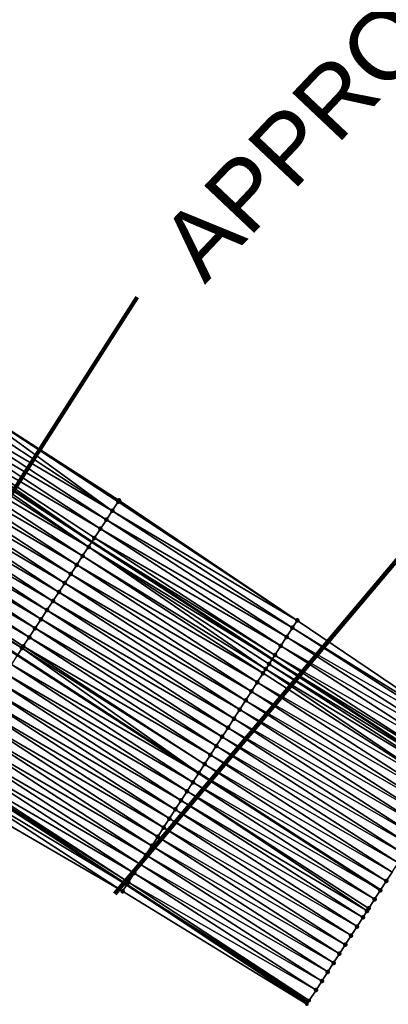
# Model space of a CAD drawing. Header units: feet. Extents: x 2017424 to 2024169, y 808042 to 818730.
# Tile 284 of 329: x 2022296 to 2022330, y 814547 to 814638. Entities that reach past the tile are written whole.
import ezdxf
from ezdxf.enums import TextEntityAlignment as Align

# ---------------------------------------------------------------- set-up
doc = ezdxf.new("R2010")
doc.units = ezdxf.units.FT
doc.header["$MEASUREMENT"] = 0
for name, color, linetype, lineweight in [('EP_Travel Lane', 172, 'Continuous', 53), ('NB-Road Shots', 141, 'Continuous', 100), ('NB-Road X-Section', 40, 'Continuous', 13), ('Notes', 3, 'Continuous', 100), ('STRIPING', 60, 'Continuous', 53)]:
    doc.layers.add(name, color=color, linetype=linetype, lineweight=lineweight)
doc.layers.add('I-77-MM15-17_NB-Surface-BORDER', color=7, linetype='Continuous')
doc.layers.add('I-77-MM15-17_NB-Surface-TIN', color=7, linetype='Continuous')
doc.styles.add('Style-Arial', font='arial.ttf')

msp = doc.modelspace()

# ---------------------------------------------------------------- linework, layer by layer
at = {"layer": 'EP_Travel Lane'}
for points in [[(2021950.970670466, 814819.0318520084, 256.9334546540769), (2021967.732492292, 814808.1415448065, 257.5989318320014), (2021984.49761248, 814797.2278446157, 258.2768970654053), (2022001.242438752, 814786.3128627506, 258.9653765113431), (2022017.98713762, 814775.3979639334, 259.6582331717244), (2022034.73115065, 814764.4835121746, 260.374647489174), (2022051.475021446, 814753.5691531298, 261.0959491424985), (2022068.218888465, 814742.6547965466, 261.8173790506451), (2022084.962960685, 814731.7403062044, 262.5317610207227), (2022101.706705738, 814720.8260291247, 263.257380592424), (2022118.450970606, 814709.9114132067, 263.9651455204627), (2022135.195427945, 814698.9966718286, 264.6662974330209), (2022151.961600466, 814688.0564899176, 265.4188347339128), (2022168.693784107, 814677.128610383, 266.2087784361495), (2022185.426256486, 814666.2005422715, 266.9890579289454), (2022202.158210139, 814655.2728129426, 267.786702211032), (2022218.89143638, 814644.3442524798, 268.5417458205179), (2022235.625468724, 814633.4151655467, 269.2698030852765), (2022252.36064787, 814622.4853296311, 269.9594734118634), (2022269.095142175, 814611.5559409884, 270.6720673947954), (2022285.82938041, 814600.6267195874, 271.3932336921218), (2022302.562836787, 814589.6980088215, 272.1405745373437), (2022319.226621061, 814578.8345948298, 273.0149157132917), (2022335.973671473, 814567.9339997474, 273.8663470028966)], [(2021937.431189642, 814798.2192257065, 257.3584516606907), (2021954.191731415, 814787.329750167, 258.0685761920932), (2021970.924006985, 814776.4377776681, 258.7426778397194), (2021987.669697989, 814765.5221647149, 259.4003934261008), (2022004.414651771, 814754.6070323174, 260.0834322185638), (2022021.160327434, 814743.6914293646, 260.7416758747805), (2022037.905813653, 814732.7759498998, 261.4064249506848), (2022054.651611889, 814721.860267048, 262.0604581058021), (2022071.396989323, 814710.9448584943, 262.7289448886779), (2022088.143628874, 814700.0286272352, 263.3540781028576), (2022104.889447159, 814689.1129313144, 264.0074203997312), (2022121.634206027, 814678.1979259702, 264.6971567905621), (2022138.33184349, 814667.3023099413, 265.3966227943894), (2022155.066391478, 814656.3728587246, 266.1069986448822), (2022171.800732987, 814645.4435423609, 266.8242843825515), (2022188.53388766, 814634.5150011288, 267.5812997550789), (2022205.268720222, 814623.5853640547, 268.2821472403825), (2022222.004956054, 814612.654810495, 268.9360218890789), (2022238.742355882, 814601.7234967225, 269.5509273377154), (2022255.47831183, 814590.7931259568, 270.2141696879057), (2022272.211714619, 814579.8644226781, 270.9628800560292), (2022288.943159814, 814568.9369979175, 271.7771197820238), (2022305.784364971, 814557.9578870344, 272.5227920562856), (2022322.53496565, 814547.0549810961, 273.2661065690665)]]:
    msp.add_polyline3d(points, dxfattribs=at)
at = {"layer": 'I-77-MM15-17_NB-Surface-BORDER', "color": 3, "linetype": 'Continuous', "lineweight": -3}
for points in [[(2022237.623702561, 814636.4566592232, 269.2539980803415), (2022254.723397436, 814626.0837380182, 269.9729211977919), (2022271.550867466, 814615.2969280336, 270.7011064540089), (2022288.274791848, 814604.3542853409, 271.4573932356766), (2022305.072292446, 814593.52550189, 272.2418651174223), (2022321.534481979, 814582.4204880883, 273.1220040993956), (2022338.076286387, 814571.2010054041, 273.9641638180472)], [(2022330.311577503, 814559.1367512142, 273.6086425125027), (2022329.770295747, 814558.2959094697, 273.5861204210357), (2022329.235377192, 814557.4646543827, 273.5597390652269), (2022329.229151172, 814557.454979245, 273.5594320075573), (2022328.687940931, 814556.614091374, 273.5347379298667), (2022328.146755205, 814555.7731876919, 273.5092993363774), (2022327.995610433, 814555.5383485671, 273.5023637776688), (2022327.60548827, 814554.932336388, 273.4863271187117), (2022327.064176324, 814554.0915141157, 273.4647219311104), (2022326.522965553, 814553.2506265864, 273.4400439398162), (2022325.981757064, 814552.4097375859, 273.4152966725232), (2022325.440485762, 814551.5688890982, 273.3924570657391), (2022324.899107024, 814550.7281099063, 273.3728804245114), (2022324.357851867, 814549.8872510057, 273.3495504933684), (2022323.816688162, 814549.0463331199, 273.3234430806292), (2022323.275395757, 814548.2054982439, 273.3012444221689), (2022322.650881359, 814547.2352321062, 273.2734807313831), (2022322.53496565, 814547.0549810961, 273.2661065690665), (2022322.432300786, 814546.8953353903, 273.2595753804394), (2022305.39744151, 814557.3566199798, 272.5037921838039), (2022287.990766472, 814567.485467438, 271.7554009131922)]]:
    msp.add_polyline3d(points, dxfattribs=at)
at = {"layer": 'I-77-MM15-17_NB-Surface-TIN', "color": 128, "linetype": 'Continuous', "lineweight": -3}
for points in [[(2022304.445570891, 814592.570117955, 272.2244088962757), (2022288.274791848, 814604.3542853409, 271.4573932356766), (2022287.740974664, 814603.5411813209, 271.4526037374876)], [(2022304.445570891, 814592.570117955, 272.2244088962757), (2022304.994101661, 814593.4062484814, 272.2387921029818), (2022288.274791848, 814604.3542853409, 271.4573932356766)], [(2022304.994101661, 814593.4062484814, 272.2387921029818), (2022305.072292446, 814593.52550189, 272.2418651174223), (2022288.274791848, 814604.3542853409, 271.4573932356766)], [(2022304.445570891, 814592.570117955, 272.2244088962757), (2022287.740974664, 814603.5411813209, 271.4526037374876), (2022287.1924623, 814602.7050387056, 271.4376034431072)], [(2022303.897299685, 814591.7338169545, 272.20132201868), (2022287.1924623, 814602.7050387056, 271.4376034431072), (2022286.643896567, 814601.8689311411, 271.4243927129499)], [(2022303.897299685, 814591.7338169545, 272.20132201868), (2022304.445570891, 814592.570117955, 272.2244088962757), (2022287.1924623, 814602.7050387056, 271.4376034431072)], [(2022303.348996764, 814590.8975367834, 272.1792985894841), (2022286.643896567, 814601.8689311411, 271.4243927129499), (2022286.095528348, 814601.0326938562, 271.4045589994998)], [(2022303.348996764, 814590.8975367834, 272.1792985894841), (2022303.897299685, 814591.7338169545, 272.20132201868), (2022286.643896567, 814601.8689311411, 271.4243927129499)], [(2022302.25264739, 814589.2248080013, 272.1266519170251), (2022285.82938041, 814600.6267195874, 271.3932336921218), (2022285.547264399, 814600.1963880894, 271.3812289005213)], [(2022286.095528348, 814601.0326938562, 271.4045589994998), (2022285.82938041, 814600.6267195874, 271.3932336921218), (2022302.562836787, 814589.6980088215, 272.1405745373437)], [(2022302.25264739, 814589.2248080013, 272.1266519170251), (2022302.562836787, 814589.6980088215, 272.1405745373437), (2022285.82938041, 814600.6267195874, 271.3932336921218)], [(2022302.800873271, 814590.0611387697, 272.1512586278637), (2022286.095528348, 814601.0326938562, 271.4045589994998), (2022302.562836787, 814589.6980088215, 272.1405745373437)], [(2022302.800873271, 814590.0611387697, 272.1512586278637), (2022303.348996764, 814590.8975367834, 272.1792985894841), (2022286.095528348, 814601.0326938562, 271.4045589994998)], [(2022302.25264739, 814589.2248080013, 272.1266519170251), (2022285.547264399, 814600.1963880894, 271.3812289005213), (2022284.999131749, 814599.3599960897, 271.3534960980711)], [(2022301.704273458, 814588.3885744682, 272.1070096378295), (2022284.999131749, 814599.3599960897, 271.3534960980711), (2022284.450442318, 814598.5239697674, 271.3444332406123)], [(2022301.704273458, 814588.3885744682, 272.1070096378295), (2022302.25264739, 814589.2248080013, 272.1266519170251), (2022284.999131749, 814599.3599960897, 271.3534960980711)], [(2022300.607396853, 814586.716191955, 272.0720419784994), (2022283.901692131, 814597.6879833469, 271.3374076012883), (2022283.353038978, 814596.8519331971, 271.3271282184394)], [(2022301.155849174, 814587.5523740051, 272.0890557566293), (2022284.450442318, 814598.5239697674, 271.3444332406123), (2022283.901692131, 814597.6879833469, 271.3374076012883)], [(2022300.607396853, 814586.716191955, 272.0720419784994), (2022301.155849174, 814587.5523740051, 272.0890557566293), (2022283.901692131, 814597.6879833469, 271.3374076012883)], [(2022301.155849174, 814587.5523740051, 272.0890557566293), (2022301.704273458, 814588.3885744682, 272.1070096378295), (2022284.450442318, 814598.5239697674, 271.3444332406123)], [(2022300.058849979, 814585.8800720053, 272.058198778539), (2022283.353038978, 814596.8519331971, 271.3271282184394), (2022282.804381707, 814596.0158857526, 271.3169869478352)], [(2022300.058849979, 814585.8800720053, 272.058198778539), (2022300.607396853, 814586.716191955, 272.0720419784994), (2022283.353038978, 814596.8519331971, 271.3271282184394)], [(2022299.510348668, 814585.043922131, 272.04282775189), (2022282.804381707, 814596.0158857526, 271.3169869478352), (2022282.255828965, 814595.1797696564, 271.3033406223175)], [(2022299.510348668, 814585.043922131, 272.04282775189), (2022300.058849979, 814585.8800720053, 272.058198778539), (2022282.804381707, 814596.0158857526, 271.3169869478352)], [(2022298.961849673, 814584.2077707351, 272.0273790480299), (2022282.255828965, 814595.1797696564, 271.3033406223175), (2022281.707401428, 814594.343571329, 271.2854959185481)], [(2022298.961849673, 814584.2077707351, 272.0273790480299), (2022299.510348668, 814585.043922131, 272.04282775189), (2022282.255828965, 814595.1797696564, 271.3033406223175)], [(2022298.413546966, 814583.3714904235, 272.0053484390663), (2022281.707401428, 814594.343571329, 271.2854959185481), (2022281.15893002, 814593.5074018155, 271.2691223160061)], [(2022298.413546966, 814583.3714904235, 272.0053484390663), (2022298.961849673, 814584.2077707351, 272.0273790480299), (2022281.707401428, 814594.343571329, 271.2854959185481)], [(2022297.865126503, 814582.5352874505, 271.9872664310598), (2022281.15893002, 814593.5074018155, 271.2691223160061), (2022280.610254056, 814592.6713666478, 271.2596078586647)], [(2022297.865126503, 814582.5352874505, 271.9872664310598), (2022298.413546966, 814583.3714904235, 272.0053484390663), (2022281.15893002, 814593.5074018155, 271.2691223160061)], [(2022321.534481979, 814582.4204880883, 273.1220040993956), (2022304.994101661, 814593.4062484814, 272.2387921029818), (2022304.445570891, 814592.570117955, 272.2244088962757)], [(2022321.534481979, 814582.4204880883, 273.1220040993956), (2022305.072292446, 814593.52550189, 272.2418651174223), (2022304.994101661, 814593.4062484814, 272.2387921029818)], [(2022297.316572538, 814581.6991721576, 271.9736609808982), (2022280.610254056, 814592.6713666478, 271.2596078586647), (2022280.061532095, 814591.8353616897, 271.2516357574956)], [(2022297.316572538, 814581.6991721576, 271.9736609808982), (2022297.865126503, 814582.5352874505, 271.9872664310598), (2022280.610254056, 814592.6713666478, 271.2596078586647)], [(2022321.096260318, 814581.7399677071, 273.1068831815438), (2022304.445570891, 814592.570117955, 272.2244088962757), (2022303.897299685, 814591.7338169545, 272.20132201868)], [(2022321.096260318, 814581.7399677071, 273.1068831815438), (2022321.534481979, 814582.4204880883, 273.1220040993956), (2022304.445570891, 814592.570117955, 272.2244088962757)], [(2022296.768032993, 814580.8630473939, 271.9595720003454), (2022280.061532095, 814591.8353616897, 271.2516357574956), (2022279.513011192, 814590.9992246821, 271.2369217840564)], [(2022296.768032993, 814580.8630473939, 271.9595720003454), (2022297.316572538, 814581.6991721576, 271.9736609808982), (2022280.061532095, 814591.8353616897, 271.2516357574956)], [(2022320.555236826, 814580.898959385, 273.0765174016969), (2022303.897299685, 814591.7338169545, 272.20132201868), (2022303.348996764, 814590.8975367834, 272.1792985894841)], [(2022320.555236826, 814580.898959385, 273.0765174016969), (2022321.096260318, 814581.7399677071, 273.1068831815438), (2022303.897299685, 814591.7338169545, 272.20132201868)], [(2022296.107894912, 814579.856417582, 271.9364890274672), (2022279.513011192, 814590.9992246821, 271.2369217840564), (2022278.970785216, 814590.172640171, 271.2217125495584)], [(2022296.107894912, 814579.856417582, 271.9364890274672), (2022296.219652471, 814580.0268181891, 271.9401507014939), (2022279.513011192, 814590.9992246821, 271.2369217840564)], [(2022296.219652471, 814580.0268181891, 271.9401507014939), (2022296.768032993, 814580.8630473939, 271.9595720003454), (2022279.513011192, 814590.9992246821, 271.2369217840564)], [(2022320.01393766, 814580.0581288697, 273.0545241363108), (2022303.348996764, 814590.8975367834, 272.1792985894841), (2022302.800873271, 814590.0611387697, 272.1512586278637)], [(2022320.01393766, 814580.0581288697, 273.0545241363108), (2022320.555236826, 814580.898959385, 273.0765174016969), (2022303.348996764, 814590.8975367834, 272.1792985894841)], [(2022296.107894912, 814579.856417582, 271.9364890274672), (2022278.970785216, 814590.172640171, 271.2217125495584), (2022295.677437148, 814579.2002240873, 271.9245442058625)], [(2022302.25264739, 814589.2248080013, 272.1266519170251), (2022319.226621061, 814578.8345948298, 273.0149157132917), (2022302.562836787, 814589.6980088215, 272.1405745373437)], [(2022319.472841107, 814579.2171676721, 273.0263773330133), (2022302.800873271, 814590.0611387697, 272.1512586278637), (2022302.562836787, 814589.6980088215, 272.1405745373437)], [(2022319.472841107, 814579.2171676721, 273.0263773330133), (2022302.562836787, 814589.6980088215, 272.1405745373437), (2022319.226621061, 814578.8345948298, 273.0149157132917)], [(2022319.472841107, 814579.2171676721, 273.0263773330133), (2022320.01393766, 814580.0581288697, 273.0545241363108), (2022302.800873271, 814590.0611387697, 272.1512586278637)], [(2022318.636566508, 814577.9177590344, 272.9871954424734), (2022302.25264739, 814589.2248080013, 272.1266519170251), (2022301.704273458, 814588.3885744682, 272.1070096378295)], [(2022318.931647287, 814578.3762692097, 273.0011845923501), (2022319.226621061, 814578.8345948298, 273.0149157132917), (2022302.25264739, 814589.2248080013, 272.1266519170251)], [(2022318.636566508, 814577.9177590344, 272.9871954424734), (2022318.931647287, 814578.3762692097, 273.0011845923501), (2022302.25264739, 814589.2248080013, 272.1266519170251)], [(2022318.390349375, 814577.5354378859, 272.9791532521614), (2022301.704273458, 814588.3885744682, 272.1070096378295), (2022301.155849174, 814587.5523740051, 272.0890557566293)], [(2022318.390349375, 814577.5354378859, 272.9791532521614), (2022318.636566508, 814577.9177590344, 272.9871954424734), (2022301.704273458, 814588.3885744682, 272.1070096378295)], [(2022317.30738425, 814575.8540134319, 272.9463065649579), (2022300.607396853, 814586.716191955, 272.0720419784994), (2022300.058849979, 814585.8800720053, 272.058198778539)], [(2022317.848988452, 814576.6946472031, 272.9590356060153), (2022301.155849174, 814587.5523740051, 272.0890557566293), (2022300.607396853, 814586.716191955, 272.0720419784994)], [(2022317.30738425, 814575.8540134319, 272.9463065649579), (2022317.848988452, 814576.6946472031, 272.9590356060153), (2022300.607396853, 814586.716191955, 272.0720419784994)], [(2022317.848988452, 814576.6946472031, 272.9590356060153), (2022318.390349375, 814577.5354378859, 272.9791532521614), (2022301.155849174, 814587.5523740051, 272.0890557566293)], [(2022316.765964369, 814575.0132607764, 272.9279795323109), (2022300.058849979, 814585.8800720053, 272.058198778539), (2022299.510348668, 814585.043922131, 272.04282775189)], [(2022316.765964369, 814575.0132607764, 272.9279795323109), (2022317.30738425, 814575.8540134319, 272.9463065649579), (2022300.058849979, 814585.8800720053, 272.058198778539)], [(2022316.224531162, 814574.172516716, 272.9100572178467), (2022299.510348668, 814585.043922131, 272.04282775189), (2022298.961849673, 814584.2077707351, 272.0273790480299)], [(2022316.224531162, 814574.172516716, 272.9100572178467), (2022316.765964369, 814575.0132607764, 272.9279795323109), (2022299.510348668, 814585.043922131, 272.04282775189)], [(2022315.683214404, 814573.3316975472, 272.88859822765), (2022298.961849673, 814584.2077707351, 272.0273790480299), (2022298.413546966, 814583.3714904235, 272.0053484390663)], [(2022315.683214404, 814573.3316975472, 272.88859822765), (2022316.224531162, 814574.172516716, 272.9100572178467), (2022298.961849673, 814584.2077707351, 272.0273790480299)], [(2022315.142124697, 814572.4907319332, 272.8602434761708), (2022298.413546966, 814583.3714904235, 272.0053484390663), (2022297.865126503, 814582.5352874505, 271.9872664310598)], [(2022315.142124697, 814572.4907319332, 272.8602434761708), (2022315.683214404, 814573.3316975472, 272.88859822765), (2022298.413546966, 814583.3714904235, 272.0053484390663)], [(2022314.600985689, 814571.6497981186, 272.8333860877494), (2022297.865126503, 814582.5352874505, 271.9872664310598), (2022297.316572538, 814581.6991721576, 271.9736609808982)], [(2022314.600985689, 814571.6497981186, 272.8333860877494), (2022315.142124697, 814572.4907319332, 272.8602434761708), (2022297.865126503, 814582.5352874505, 271.9872664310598)], [(2022338.076286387, 814571.2010054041, 273.9641638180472), (2022321.534481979, 814582.4204880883, 273.1220040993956), (2022321.096260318, 814581.7399677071, 273.1068831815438)], [(2022314.059534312, 814570.8090657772, 272.8160155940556), (2022297.316572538, 814581.6991721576, 271.9736609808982), (2022296.768032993, 814580.8630473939, 271.9595720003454)], [(2022314.059534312, 814570.8090657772, 272.8160155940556), (2022314.600985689, 814571.6497981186, 272.8333860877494), (2022297.316572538, 814581.6991721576, 271.9736609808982)], [(2022337.888532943, 814570.9091736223, 273.9539930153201), (2022321.096260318, 814581.7399677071, 273.1068831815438), (2022320.555236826, 814580.898959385, 273.0765174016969)], [(2022337.888532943, 814570.9091736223, 273.9539930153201), (2022338.076286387, 814571.2010054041, 273.9641638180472), (2022321.096260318, 814581.7399677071, 273.1068831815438)], [(2022313.51811809, 814569.9683107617, 272.7975774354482), (2022296.768032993, 814580.8630473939, 271.9595720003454), (2022296.219652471, 814580.0268181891, 271.9401507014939)], [(2022313.51811809, 814569.9683107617, 272.7975774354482), (2022314.059534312, 814570.8090657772, 272.8160155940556), (2022296.768032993, 814580.8630473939, 271.9595720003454)], [(2022337.347504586, 814570.0681684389, 273.9237749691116), (2022320.555236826, 814580.898959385, 273.0765174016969), (2022320.01393766, 814580.0581288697, 273.0545241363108)], [(2022337.347504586, 814570.0681684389, 273.9237749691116), (2022337.888532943, 814570.9091736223, 273.9539930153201), (2022320.555236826, 814580.898959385, 273.0765174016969)], [(2022296.107894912, 814579.856417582, 271.9364890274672), (2022295.677437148, 814579.2002240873, 271.9245442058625), (2022312.44166627, 814568.2963744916, 272.7562897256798)], [(2022312.976579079, 814569.1276349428, 272.7828684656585), (2022296.219652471, 814580.0268181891, 271.9401507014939), (2022296.107894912, 814579.856417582, 271.9364890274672)], [(2022312.976579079, 814569.1276349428, 272.7828684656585), (2022296.107894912, 814579.856417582, 271.9364890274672), (2022312.44166627, 814568.2963744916, 272.7562897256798)], [(2022312.976579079, 814569.1276349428, 272.7828684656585), (2022313.51811809, 814569.9683107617, 272.7975774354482), (2022296.219652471, 814580.0268181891, 271.9401507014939)], [(2022336.806247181, 814569.2273109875, 273.9005132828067), (2022320.01393766, 814580.0581288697, 273.0545241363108), (2022319.472841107, 814579.2171676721, 273.0263773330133)], [(2022336.806247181, 814569.2273109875, 273.9005132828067), (2022337.347504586, 814570.0681684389, 273.9237749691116), (2022320.01393766, 814580.0581288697, 273.0545241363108)], [(2022312.43544108, 814568.286700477, 272.7559804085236), (2022295.671163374, 814579.1906602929, 271.9243701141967), (2022295.122492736, 814578.3546216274, 271.9146769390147)], [(2022295.671163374, 814579.1906602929, 271.9243701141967), (2022312.44166627, 814568.2963744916, 272.7562897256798), (2022295.677437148, 814579.2002240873, 271.9245442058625)], [(2022312.43544108, 814568.286700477, 272.7559804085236), (2022312.44166627, 814568.2963744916, 272.7562897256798), (2022295.671163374, 814579.1906602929, 271.9243701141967)], [(2022318.931647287, 814578.3762692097, 273.0011845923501), (2022335.973671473, 814567.9339997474, 273.8663470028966), (2022319.226621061, 814578.8345948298, 273.0149157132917)], [(2022336.264915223, 814568.3865016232, 273.8795158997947), (2022319.472841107, 814579.2171676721, 273.0263773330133), (2022319.226621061, 814578.8345948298, 273.0149157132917)], [(2022336.264915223, 814568.3865016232, 273.8795158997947), (2022319.226621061, 814578.8345948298, 273.0149157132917), (2022335.973671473, 814567.9339997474, 273.8663470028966)], [(2022336.264915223, 814568.3865016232, 273.8795158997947), (2022336.806247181, 814569.2273109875, 273.9005132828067), (2022319.472841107, 814579.2171676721, 273.0263773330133)], [(2022311.893908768, 814567.446020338, 272.7410680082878), (2022295.122492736, 814578.3546216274, 271.9146769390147), (2022294.573739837, 814577.5186369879, 271.9077421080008)], [(2022311.893908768, 814567.446020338, 272.7410680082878), (2022312.43544108, 814568.286700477, 272.7559804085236), (2022295.122492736, 814578.3546216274, 271.9146769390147)], [(2022335.1824912, 814566.7047281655, 273.8302353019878), (2022318.636566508, 814577.9177590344, 272.9871954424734), (2022318.390349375, 814577.5354378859, 272.9791532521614)], [(2022335.723697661, 814567.5456184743, 273.8550441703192), (2022318.931647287, 814578.3762692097, 273.0011845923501), (2022318.636566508, 814577.9177590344, 272.9871954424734)], [(2022335.1824912, 814566.7047281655, 273.8302353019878), (2022335.723697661, 814567.5456184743, 273.8550441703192), (2022318.636566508, 814577.9177590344, 272.9871954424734)], [(2022335.723697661, 814567.5456184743, 273.8550441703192), (2022335.973671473, 814567.9339997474, 273.8663470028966), (2022318.931647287, 814578.3762692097, 273.0011845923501)], [(2022310.811019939, 814565.7645466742, 272.7059041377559), (2022294.025112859, 814576.6825696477, 271.8965849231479), (2022293.476423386, 814575.8465433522, 271.8875233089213)], [(2022311.352465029, 814566.60528307, 272.7234655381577), (2022294.573739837, 814577.5186369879, 271.9077421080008), (2022294.025112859, 814576.6825696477, 271.8965849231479)], [(2022310.811019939, 814565.7645466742, 272.7059041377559), (2022311.352465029, 814566.60528307, 272.7234655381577), (2022294.025112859, 814576.6825696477, 271.8965849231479)], [(2022311.352465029, 814566.60528307, 272.7234655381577), (2022311.893908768, 814567.446020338, 272.7410680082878), (2022294.573739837, 814577.5186369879, 271.9077421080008)], [(2022334.641329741, 814565.863808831, 273.8040596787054), (2022317.848988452, 814576.6946472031, 272.9590356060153), (2022317.30738425, 814575.8540134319, 272.9463065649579)], [(2022335.1824912, 814566.7047281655, 273.8302353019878), (2022318.390349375, 814577.5354378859, 272.9791532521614), (2022317.848988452, 814576.6946472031, 272.9590356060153)], [(2022334.641329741, 814565.863808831, 273.8040596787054), (2022335.1824912, 814566.7047281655, 273.8302353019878), (2022317.848988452, 814576.6946472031, 272.9590356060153)], [(2022310.269573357, 814564.9238112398, 272.6883880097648), (2022293.476423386, 814575.8465433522, 271.8875233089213), (2022292.92771094, 814575.0105321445, 271.8792320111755)], [(2022310.269573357, 814564.9238112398, 272.6883880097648), (2022310.811019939, 814565.7645466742, 272.7059041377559), (2022293.476423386, 814575.8465433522, 271.8875233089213)], [(2022334.100125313, 814565.0229172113, 273.7791890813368), (2022317.30738425, 814575.8540134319, 272.9463065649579), (2022316.765964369, 814575.0132607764, 272.9279795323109)], [(2022334.100125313, 814565.0229172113, 273.7791890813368), (2022334.641329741, 814565.863808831, 273.8040596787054), (2022317.30738425, 814575.8540134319, 272.9463065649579)], [(2022309.728146, 814564.0830634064, 272.6702880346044), (2022292.92771094, 814575.0105321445, 271.8792320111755), (2022292.379114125, 814574.1744449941, 271.8670634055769)], [(2022309.728146, 814564.0830634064, 272.6702880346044), (2022310.269573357, 814564.9238112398, 272.6883880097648), (2022292.92771094, 814575.0105321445, 271.8792320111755)], [(2022333.558857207, 814564.1820666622, 273.7562523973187), (2022316.765964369, 814575.0132607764, 272.9279795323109), (2022316.224531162, 814574.172516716, 272.9100572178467)], [(2022333.558857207, 814564.1820666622, 273.7562523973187), (2022334.100125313, 814565.0229172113, 273.7791890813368), (2022316.765964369, 814575.0132607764, 272.9279795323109)], [(2022309.186731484, 814563.2423072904, 272.6517980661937), (2022292.379114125, 814574.1744449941, 271.8670634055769), (2022291.83062526, 814573.3382869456, 271.8512750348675)], [(2022309.186731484, 814563.2423072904, 272.6517980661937), (2022309.728146, 814564.0830634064, 272.6702880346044), (2022292.379114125, 814574.1744449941, 271.8670634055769)], [(2022333.017694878, 814563.3411478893, 273.7301032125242), (2022316.224531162, 814574.172516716, 272.9100572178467), (2022315.683214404, 814573.3316975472, 272.88859822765)], [(2022333.017694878, 814563.3411478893, 273.7301032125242), (2022333.558857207, 814564.1820666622, 273.7562523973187), (2022316.224531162, 814574.172516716, 272.9100572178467)], [(2022308.645394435, 814562.4015012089, 272.6309553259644), (2022291.83062526, 814573.3382869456, 271.8512750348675), (2022291.282014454, 814572.5022089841, 271.8395755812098)], [(2022308.645394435, 814562.4015012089, 272.6309553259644), (2022309.186731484, 814563.2423072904, 272.6517980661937), (2022291.83062526, 814573.3382869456, 271.8512750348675)], [(2022332.476414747, 814562.5003050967, 273.7075317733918), (2022315.683214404, 814573.3316975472, 272.88859822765), (2022315.142124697, 814572.4907319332, 272.8602434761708)], [(2022332.476414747, 814562.5003050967, 273.7075317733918), (2022333.017694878, 814563.3411478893, 273.7301032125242), (2022315.683214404, 814573.3316975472, 272.88859822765)], [(2022308.103887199, 814561.5608048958, 272.6152813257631), (2022291.282014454, 814572.5022089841, 271.8395755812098), (2022290.733529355, 814571.6660484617, 271.8236609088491)], [(2022308.103887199, 814561.5608048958, 272.6152813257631), (2022308.645394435, 814562.4015012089, 272.6309553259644), (2022291.282014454, 814572.5022089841, 271.8395755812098)], [(2022331.935257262, 814561.6593831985, 273.681235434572), (2022315.142124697, 814572.4907319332, 272.8602434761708), (2022314.600985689, 814571.6497981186, 272.8333860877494)], [(2022331.935257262, 814561.6593831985, 273.681235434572), (2022332.476414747, 814562.5003050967, 273.7075317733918), (2022315.142124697, 814572.4907319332, 272.8602434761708)], [(2022307.562663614, 814560.7199256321, 272.5909926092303), (2022290.733529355, 814571.6660484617, 271.8236609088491), (2022290.185002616, 814570.8299152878, 271.8091425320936)], [(2022307.562663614, 814560.7199256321, 272.5909926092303), (2022308.103887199, 814561.5608048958, 272.6152813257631), (2022290.733529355, 814571.6660484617, 271.8236609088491)], [(2022331.394033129, 814560.8185042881, 273.6569632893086), (2022314.600985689, 814571.6497981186, 272.8333860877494), (2022314.059534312, 814570.8090657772, 272.8160155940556)], [(2022331.394033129, 814560.8185042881, 273.6569632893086), (2022331.935257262, 814561.6593831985, 273.681235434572), (2022314.600985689, 814571.6497981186, 272.8333860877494)], [(2022307.021424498, 814559.8790563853, 272.5671755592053), (2022290.185002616, 814570.8299152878, 271.8091425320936), (2022289.636404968, 814569.9938286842, 271.7970018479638)], [(2022307.021424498, 814559.8790563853, 272.5671755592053), (2022307.562663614, 814560.7199256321, 272.5909926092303), (2022290.185002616, 814570.8299152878, 271.8091425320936)], [(2022330.852758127, 814559.9776581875, 273.6342360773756), (2022314.059534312, 814570.8090657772, 272.8160155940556), (2022313.51811809, 814569.9683107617, 272.7975774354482)], [(2022330.852758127, 814559.9776581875, 273.6342360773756), (2022331.394033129, 814560.8185042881, 273.6569632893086), (2022314.059534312, 814570.8090657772, 272.8160155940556)], [(2022306.480019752, 814559.0382939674, 272.5483888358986), (2022289.636404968, 814569.9938286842, 271.7970018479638), (2022289.087921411, 814569.1576671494, 271.7810354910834)], [(2022306.480019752, 814559.0382939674, 272.5483888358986), (2022307.021424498, 814559.8790563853, 272.5671755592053), (2022289.636404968, 814569.9938286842, 271.7970018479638)], [(2022330.311577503, 814559.1367512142, 273.6086425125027), (2022313.51811809, 814569.9683107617, 272.7975774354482), (2022312.976579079, 814569.1276349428, 272.7828684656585)], [(2022330.311577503, 814559.1367512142, 273.6086425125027), (2022330.852758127, 814559.9776581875, 273.6342360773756), (2022313.51811809, 814569.9683107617, 272.7975774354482)], [(2022288.539404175, 814568.321527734, 271.7661984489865), (2022305.784364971, 814557.9578870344, 272.5227920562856), (2022288.943159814, 814568.9369979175, 271.7771197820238)], [(2022305.938589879, 814558.1975477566, 272.5303652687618), (2022289.087921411, 814569.1576671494, 271.7810354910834), (2022288.943159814, 814568.9369979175, 271.7771197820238)], [(2022305.938589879, 814558.1975477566, 272.5303652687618), (2022288.943159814, 814568.9369979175, 271.7771197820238), (2022305.784364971, 814557.9578870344, 272.5227920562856)], [(2022305.938589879, 814558.1975477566, 272.5303652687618), (2022306.480019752, 814559.0382939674, 272.5483888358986), (2022289.087921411, 814569.1576671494, 271.7810354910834)], [(2022329.770295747, 814558.2959094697, 273.5861204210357), (2022312.976579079, 814569.1276349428, 272.7828684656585), (2022312.44166627, 814568.2963744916, 272.7562897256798)], [(2022329.770295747, 814558.2959094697, 273.5861204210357), (2022330.311577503, 814559.1367512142, 273.6086425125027), (2022312.976579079, 814569.1276349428, 272.7828684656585)], [(2022305.39744151, 814557.3566199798, 272.5037921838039), (2022288.539404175, 814568.321527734, 271.7661984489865), (2022287.990766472, 814567.485467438, 271.7554009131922)], [(2022305.39744151, 814557.3566199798, 272.5037921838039), (2022305.784364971, 814557.9578870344, 272.5227920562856), (2022288.539404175, 814568.321527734, 271.7661984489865)], [(2022329.229151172, 814557.454979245, 273.5594320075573), (2022312.43544108, 814568.286700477, 272.7559804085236), (2022311.893908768, 814567.446020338, 272.7410680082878)], [(2022312.43544108, 814568.286700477, 272.7559804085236), (2022329.235377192, 814557.4646543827, 273.5597390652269), (2022312.44166627, 814568.2963744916, 272.7562897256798)], [(2022329.229151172, 814557.454979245, 273.5594320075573), (2022329.235377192, 814557.4646543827, 273.5597390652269), (2022312.43544108, 814568.286700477, 272.7559804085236)], [(2022329.770295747, 814558.2959094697, 273.5861204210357), (2022312.44166627, 814568.2963744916, 272.7562897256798), (2022329.235377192, 814557.4646543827, 273.5597390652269)], [(2022328.687940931, 814556.614091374, 273.5347379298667), (2022311.893908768, 814567.446020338, 272.7410680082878), (2022311.352465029, 814566.60528307, 272.7234655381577)], [(2022328.687940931, 814556.614091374, 273.5347379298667), (2022329.229151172, 814557.454979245, 273.5594320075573), (2022311.893908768, 814567.446020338, 272.7410680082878)], [(2022327.60548827, 814554.932336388, 273.4863271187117), (2022310.811019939, 814565.7645466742, 272.7059041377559), (2022310.269573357, 814564.9238112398, 272.6883880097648)], [(2022327.995610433, 814555.5383485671, 273.5023637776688), (2022311.352465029, 814566.60528307, 272.7234655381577), (2022310.811019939, 814565.7645466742, 272.7059041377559)], [(2022327.60548827, 814554.932336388, 273.4863271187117), (2022327.995610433, 814555.5383485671, 273.5023637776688), (2022310.811019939, 814565.7645466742, 272.7059041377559)], [(2022327.995610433, 814555.5383485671, 273.5023637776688), (2022328.146755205, 814555.7731876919, 273.5092993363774), (2022311.352465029, 814566.60528307, 272.7234655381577)], [(2022328.146755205, 814555.7731876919, 273.5092993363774), (2022328.687940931, 814556.614091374, 273.5347379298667), (2022311.352465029, 814566.60528307, 272.7234655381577)], [(2022327.064176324, 814554.0915141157, 273.4647219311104), (2022310.269573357, 814564.9238112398, 272.6883880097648), (2022309.728146, 814564.0830634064, 272.6702880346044)], [(2022327.064176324, 814554.0915141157, 273.4647219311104), (2022327.60548827, 814554.932336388, 273.4863271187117), (2022310.269573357, 814564.9238112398, 272.6883880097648)], [(2022326.522965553, 814553.2506265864, 273.4400439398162), (2022309.728146, 814564.0830634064, 272.6702880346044), (2022309.186731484, 814563.2423072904, 272.6517980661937)], [(2022326.522965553, 814553.2506265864, 273.4400439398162), (2022327.064176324, 814554.0915141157, 273.4647219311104), (2022309.728146, 814564.0830634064, 272.6702880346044)], [(2022325.981757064, 814552.4097375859, 273.4152966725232), (2022309.186731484, 814563.2423072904, 272.6517980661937), (2022308.645394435, 814562.4015012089, 272.6309553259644)], [(2022325.981757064, 814552.4097375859, 273.4152966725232), (2022326.522965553, 814553.2506265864, 273.4400439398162), (2022309.186731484, 814563.2423072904, 272.6517980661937)], [(2022325.440485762, 814551.5688890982, 273.3924570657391), (2022308.645394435, 814562.4015012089, 272.6309553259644), (2022308.103887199, 814561.5608048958, 272.6152813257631)], [(2022325.440485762, 814551.5688890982, 273.3924570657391), (2022325.981757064, 814552.4097375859, 273.4152966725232), (2022308.645394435, 814562.4015012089, 272.6309553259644)], [(2022324.899107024, 814550.7281099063, 273.3728804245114), (2022308.103887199, 814561.5608048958, 272.6152813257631), (2022307.562663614, 814560.7199256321, 272.5909926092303)], [(2022324.899107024, 814550.7281099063, 273.3728804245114), (2022325.440485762, 814551.5688890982, 273.3924570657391), (2022308.103887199, 814561.5608048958, 272.6152813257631)], [(2022324.357851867, 814549.8872510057, 273.3495504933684), (2022307.562663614, 814560.7199256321, 272.5909926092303), (2022307.021424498, 814559.8790563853, 272.5671755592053)], [(2022324.357851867, 814549.8872510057, 273.3495504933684), (2022324.899107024, 814550.7281099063, 273.3728804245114), (2022307.562663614, 814560.7199256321, 272.5909926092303)], [(2022323.816688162, 814549.0463331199, 273.3234430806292), (2022307.021424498, 814559.8790563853, 272.5671755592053), (2022306.480019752, 814559.0382939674, 272.5483888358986)], [(2022323.816688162, 814549.0463331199, 273.3234430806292), (2022324.357851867, 814549.8872510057, 273.3495504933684), (2022307.021424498, 814559.8790563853, 272.5671755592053)], [(2022323.275395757, 814548.2054982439, 273.3012444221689), (2022306.480019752, 814559.0382939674, 272.5483888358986), (2022305.938589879, 814558.1975477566, 272.5303652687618)], [(2022323.275395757, 814548.2054982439, 273.3012444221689), (2022323.816688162, 814549.0463331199, 273.3234430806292), (2022306.480019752, 814559.0382939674, 272.5483888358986)], [(2022322.432300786, 814546.8953353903, 273.2595753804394), (2022305.784364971, 814557.9578870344, 272.5227920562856), (2022305.39744151, 814557.3566199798, 272.5037921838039)], [(2022322.650881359, 814547.2352321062, 273.2734807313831), (2022305.938589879, 814558.1975477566, 272.5303652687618), (2022305.784364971, 814557.9578870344, 272.5227920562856)], [(2022322.650881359, 814547.2352321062, 273.2734807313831), (2022305.784364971, 814557.9578870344, 272.5227920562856), (2022322.53496565, 814547.0549810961, 273.2661065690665)], [(2022322.432300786, 814546.8953353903, 273.2595753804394), (2022322.53496565, 814547.0549810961, 273.2661065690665), (2022305.784364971, 814557.9578870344, 272.5227920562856)], [(2022322.650881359, 814547.2352321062, 273.2734807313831), (2022323.275395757, 814548.2054982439, 273.3012444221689), (2022305.938589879, 814558.1975477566, 272.5303652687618)]]:
    msp.add_3dface(points, dxfattribs=at)
at = {"layer": 'NB-Road Shots', "lineweight": 100}
for p in [(2022304.994101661, 814593.4062484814, 272.2387921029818), (2022305.072292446, 814593.52550189, 272.2418651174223), (2022304.445570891, 814592.570117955, 272.2244088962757), (2022303.897299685, 814591.7338169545, 272.20132201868), (2022303.348996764, 814590.8975367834, 272.1792985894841), (2022302.800873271, 814590.0611387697, 272.1512586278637), (2022302.25264739, 814589.2248080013, 272.1266519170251), (2022301.704273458, 814588.3885744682, 272.1070096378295), (2022300.607396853, 814586.716191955, 272.0720419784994), (2022301.155849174, 814587.5523740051, 272.0890557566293), (2022300.058849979, 814585.8800720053, 272.058198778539), (2022299.510348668, 814585.043922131, 272.04282775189), (2022298.961849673, 814584.2077707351, 272.0273790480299), (2022298.413546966, 814583.3714904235, 272.0053484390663), (2022297.865126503, 814582.5352874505, 271.9872664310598), (2022321.534481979, 814582.4204880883, 273.1220040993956), (2022297.316572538, 814581.6991721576, 271.9736609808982), (2022321.096260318, 814581.7399677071, 273.1068831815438), (2022296.768032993, 814580.8630473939, 271.9595720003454), (2022320.555236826, 814580.898959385, 273.0765174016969), (2022296.107894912, 814579.856417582, 271.9364890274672), (2022296.219652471, 814580.0268181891, 271.9401507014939), (2022320.01393766, 814580.0581288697, 273.0545241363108), (2022319.472841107, 814579.2171676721, 273.0263773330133), (2022318.636566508, 814577.9177590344, 272.9871954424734), (2022318.931647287, 814578.3762692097, 273.0011845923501), (2022317.848988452, 814576.6946472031, 272.9590356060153), (2022318.390349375, 814577.5354378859, 272.9791532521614), (2022317.30738425, 814575.8540134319, 272.9463065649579), (2022316.765964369, 814575.0132607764, 272.9279795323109), (2022316.224531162, 814574.172516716, 272.9100572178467), (2022315.683214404, 814573.3316975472, 272.88859822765), (2022315.142124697, 814572.4907319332, 272.8602434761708), (2022314.600985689, 814571.6497981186, 272.8333860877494), (2022314.059534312, 814570.8090657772, 272.8160155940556), (2022313.51811809, 814569.9683107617, 272.7975774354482), (2022312.976579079, 814569.1276349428, 272.7828684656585), (2022312.43544108, 814568.286700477, 272.7559804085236), (2022311.893908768, 814567.446020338, 272.7410680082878), (2022310.811019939, 814565.7645466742, 272.7059041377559), (2022311.352465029, 814566.60528307, 272.7234655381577), (2022310.269573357, 814564.9238112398, 272.6883880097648), (2022309.728146, 814564.0830634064, 272.6702880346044), (2022309.186731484, 814563.2423072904, 272.6517980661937), (2022308.645394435, 814562.4015012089, 272.6309553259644), (2022308.103887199, 814561.5608048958, 272.6152813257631), (2022307.562663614, 814560.7199256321, 272.5909926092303), (2022307.021424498, 814559.8790563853, 272.5671755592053), (2022306.480019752, 814559.0382939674, 272.5483888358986), (2022305.938589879, 814558.1975477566, 272.5303652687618), (2022329.770295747, 814558.2959094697, 273.5861204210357), (2022305.39744151, 814557.3566199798, 272.5037921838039), (2022329.229151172, 814557.454979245, 273.5594320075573), (2022328.146755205, 814555.7731876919, 273.5092993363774), (2022328.687940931, 814556.614091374, 273.5347379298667), (2022327.60548827, 814554.932336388, 273.4863271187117), (2022327.995610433, 814555.5383485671, 273.5023637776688), (2022327.064176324, 814554.0915141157, 273.4647219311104), (2022326.522965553, 814553.2506265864, 273.4400439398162), (2022325.981757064, 814552.4097375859, 273.4152966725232), (2022325.440485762, 814551.5688890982, 273.3924570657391), (2022324.899107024, 814550.7281099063, 273.3728804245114), (2022324.357851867, 814549.8872510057, 273.3495504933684), (2022323.816688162, 814549.0463331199, 273.3234430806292), (2022323.275395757, 814548.2054982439, 273.3012444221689)]:
    msp.add_point(p, dxfattribs=at)
at = {"layer": 'NB-Road Shots', "lineweight": 70}
for p in [(2022322.432300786, 814546.8953353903, 273.2595753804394), (2022322.650881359, 814547.2352321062, 273.2734807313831)]:
    msp.add_point(p, dxfattribs=at)
at = {"layer": 'NB-Road X-Section', "extrusion": (0.8353172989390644, -0.5486106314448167, 0.03565648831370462), "elevation": 1242381.449410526, "flags": 128}
msp.add_lwpolyline([(1791041.039752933, -44054.73194016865), (1791040.897151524, -44054.73501513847), (1791039.897151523, -44054.74940749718), (1791038.897151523, -44054.77250906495), (1791037.897151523, -44054.79454650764), (1791036.897151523, -44054.82260431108), (1791035.897151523, -44054.84722667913), (1791034.897151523, -44054.86688145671), (1791033.897151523, -44054.88484676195), (1791032.897151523, -44054.90187136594), (1791031.897151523, -44054.91572337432), (1791030.897151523, -44054.93110418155), (1791029.897151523, -44054.94656271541), (1791028.897151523, -44054.96860734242), (1791027.897151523, -44054.98670085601), (1791026.897151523, -44055.00031496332), (1791025.897151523, -44055.01441290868), (1791024.897151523, -44055.03384656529), (1791024.693371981, -44055.03751056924), (1791023.897151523, -44055.04963719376), (1791022.897151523, -44055.0593365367), (1791021.897151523, -44055.06627578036), (1791020.897151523, -44055.07744006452), (1791019.897151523, -44055.08650744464), (1791018.897151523, -44055.09480401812), (1791017.897151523, -44055.1069803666), (1791016.897151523, -44055.12277878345), (1791015.897151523, -44055.13448568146), (1791014.897151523, -44055.15041048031), (1791013.897151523, -44055.16493809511), (1791012.897151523, -44055.17708650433), (1791011.897151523, -44055.19306302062), (1791010.897151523, -44055.20790950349), (1791009.897151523, -44055.21871390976)], dxfattribs=at)
at = {"layer": 'NB-Road X-Section', "extrusion": (0.8397191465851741, -0.5416077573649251, 0.03915088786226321), "elevation": 1257008.648075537, "flags": 128}
msp.add_lwpolyline([(1780690.723540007, -48977.43312273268), (1780689.914129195, -48977.44825525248), (1780688.914129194, -48977.47864433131), (1780687.914129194, -48977.50065447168), (1780686.914129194, -48977.52882287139), (1780685.914129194, -48977.5540349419), (1780685.36887334, -48977.56803482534), (1780684.914129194, -48977.57608318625), (1780683.914129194, -48977.59621626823), (1780682.914129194, -48977.608955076), (1780681.914129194, -48977.62729617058), (1780680.914129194, -48977.64523223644), (1780679.914129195, -48977.66670769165), (1780678.914129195, -48977.69508419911), (1780677.914129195, -48977.72196219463), (1780676.914129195, -48977.73934601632), (1780675.914129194, -48977.75779832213), (1780674.914129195, -48977.77251857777), (1780673.914129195, -48977.79942726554), (1780672.914129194, -48977.81435110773), (1780671.914129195, -48977.83196708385), (1780670.914129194, -48977.84954195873), (1780669.914129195, -48977.86707152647), (1780668.914129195, -48977.88518538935), (1780667.914129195, -48977.90368954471), (1780666.914129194, -48977.92454827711), (1780665.914129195, -48977.94023430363), (1780664.914129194, -48977.96454165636), (1780663.914129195, -48977.98837698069), (1780662.914129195, -48978.00717811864), (1780661.914129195, -48978.02521551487), (1780660.914129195, -48978.05180898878)], dxfattribs=at)
at = {"layer": 'NB-Road X-Section', "extrusion": (0.8397191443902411, -0.5416077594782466, 0.03915090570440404), "elevation": 1257028.641920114, "flags": 128}
msp.add_lwpolyline([(1780661.359872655, -48978.10130282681), (1780661.763985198, -48978.08738680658), (1780662.91786276, -48978.05960181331), (1780663.91786276, -48978.03738612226), (1780664.91786276, -48978.01125867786), (1780665.91786276, -48977.98791084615), (1780666.91786276, -48977.96831918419), (1780667.91786276, -48977.94546205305), (1780668.91786276, -48977.92069579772), (1780669.91786276, -48977.89599887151), (1780670.91786276, -48977.87437710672), (1780671.638588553, -48977.85832814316), (1780671.91786276, -48977.85138726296), (1780672.91786276, -48977.82592915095), (1780673.91786276, -48977.80121612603), (1780674.91786276, -48977.77450723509), (1780675.91786276, -48977.75196786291), (1780676.91786276, -48977.72635466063), (1780677.91786276, -48977.70361001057), (1780678.91786276, -48977.67931924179), (1780679.91786276, -48977.65300272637), (1780680.91786276, -48977.63041396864), (1780681.91786276, -48977.60424472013), (1780682.91786276, -48977.58129043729), (1780683.91786276, -48977.55640075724), (1780684.91786276, -48977.53020504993), (1780685.91786276, -48977.50537714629), (1780686.91786276, -48977.48088664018), (1780687.91786276, -48977.45987314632), (1780688.91786276, -48977.43659361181), (1780689.91786276, -48977.40635237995), (1780690.264874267, -48977.39617377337)], dxfattribs=at)
at = {"layer": 'Notes'}
for p, q in [((2022281.411190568, 814572.6460886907, 271.5071676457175), (2022306.743419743, 814612.3323678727, 271.5071676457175)), ((2022304.697416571, 814557.1108324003, 272.4870889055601), (2022335.817081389, 814594.015644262, 273.7663868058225))]:
    msp.add_line(p, q, dxfattribs=at)
at = {"layer": 'STRIPING'}
msp.add_polyline3d([(2021944.398523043, 814808.932801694, 257.1959514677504), (2021961.159329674, 814798.0431540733, 257.8968384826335), (2021977.907872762, 814787.1392797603, 258.5758899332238), (2021994.652468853, 814776.2224826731, 259.2413895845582), (2022011.397376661, 814765.3054823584, 259.8961807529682), (2022028.141195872, 814754.3891917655, 260.588368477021), (2022044.884495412, 814743.4732399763, 261.2984080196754), (2022061.628907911, 814732.5565625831, 261.9702146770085), (2022078.373141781, 814721.6400016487, 262.6481575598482), (2022095.116323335, 814710.7241267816, 263.3622505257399), (2022111.858849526, 814699.8086791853, 264.0988567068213), (2022128.602033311, 814688.8928028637, 264.8128730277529), (2022145.319231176, 814677.9508776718, 265.5433466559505), (2022162.023931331, 814666.9797434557, 266.3116255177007), (2022178.728127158, 814656.0089404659, 267.0968150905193), (2022195.433151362, 814645.0375934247, 267.854227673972), (2022212.139391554, 814634.0654477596, 268.5708659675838), (2022228.847626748, 814623.0919918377, 269.2206084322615), (2022245.556837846, 814612.1178949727, 269.8376265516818), (2022262.265074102, 814601.144438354, 270.4873332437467), (2022278.970785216, 814590.172640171, 271.2217125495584), (2022295.677437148, 814579.2002240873, 271.9245442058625), (2022312.44166627, 814568.2963744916, 272.7562897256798), (2022329.235377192, 814557.4646543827, 273.5597390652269)], dxfattribs=at)

# ---------------------------------------------------------------- texts
at = {"layer": 'Notes', "style": 'Style-Arial'}
msp.add_text('APPROACH SLAB', height=6.343969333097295, rotation=46.57406826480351, dxfattribs=at).set_placement((2022308.386800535, 814617.8238428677, -590.8548859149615), align=Align.TOP_LEFT)

doc.saveas('drawing.dxf')
